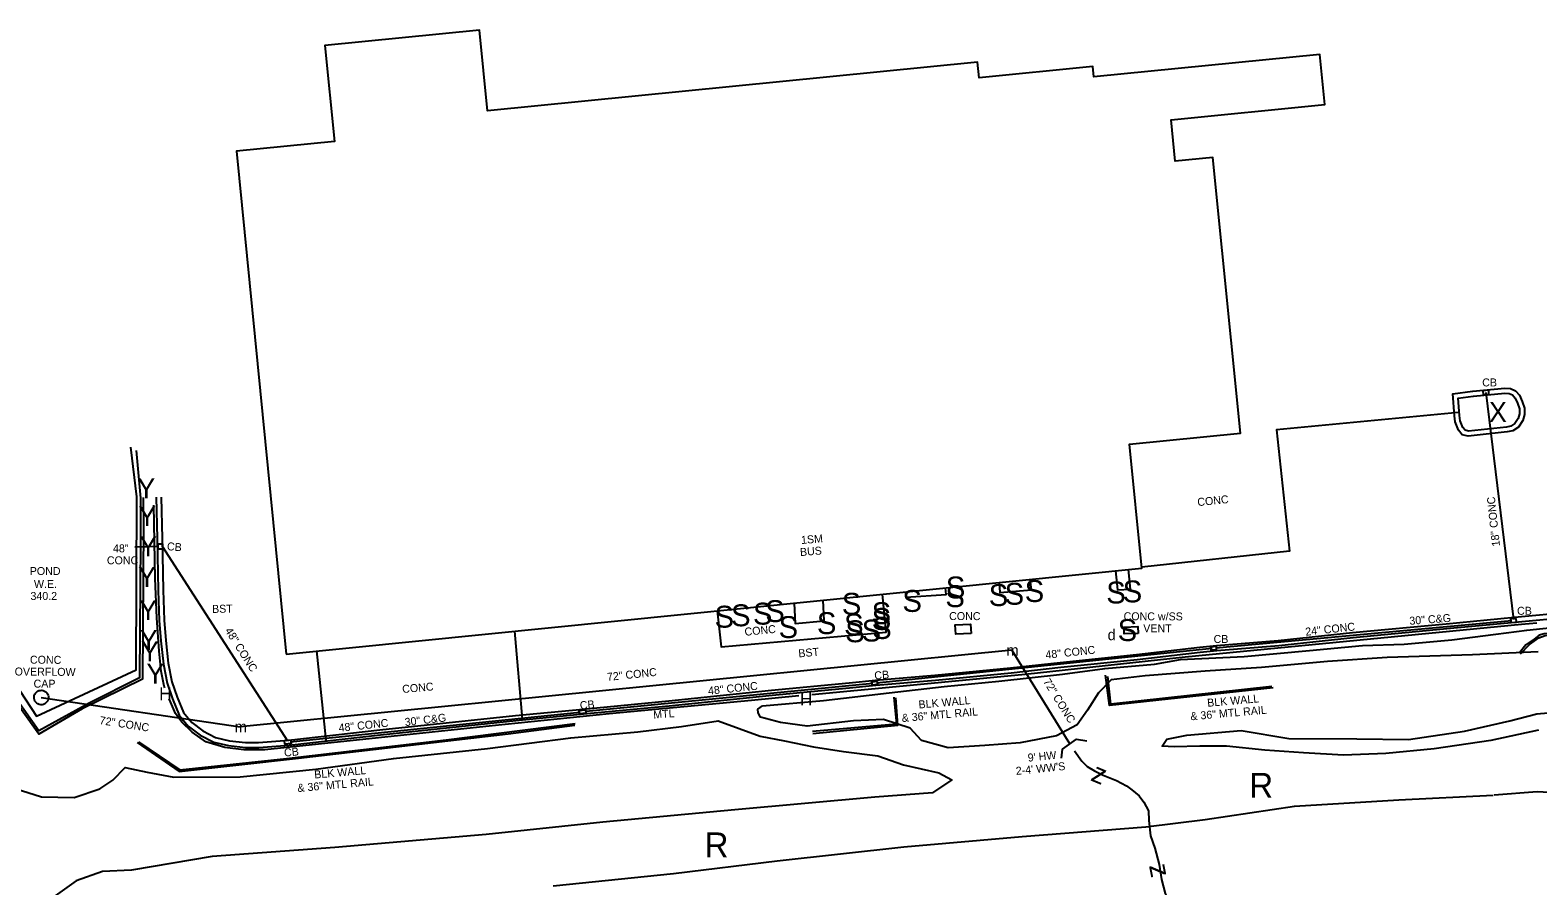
# Model space of a CAD drawing. Extents: x 2030130 to 2036320, y 723205 to 762423.
# Drawn here: x 2035001 to 2035759, y 727287 to 727717 of the extents above; entities that cross this region are included whole.
import ezdxf

# ---------------------------------------------------------------- set-up
doc = ezdxf.new("R2010")
doc.units = 0
for name, color, linetype in [('Draft_Curve Data Label', 7, 'Continuous'), ('Draft_Station Cardinal Points', 7, 'Continuous'), ('Draft_Station Labels Major', 7, 'Continuous'), ('Draft_Station Tics Major', 7, 'Continuous'), ('Draft_Station Tics Minor', 7, 'Continuous'), ('Exist Terrain Model Ground Surface', 7, 'Continuous'), ('Old_Level_17', 7, 'Continuous'), ('Old_Level_23', 7, 'Continuous'), ('Old_Level_26', 7, 'Continuous'), ('Old_Level_27', 7, 'Continuous'), ('Old_Level_28', 7, 'Continuous'), ('Old_Level_7', 7, 'Continuous'), ('Prop Alignment Horizontal', 7, 'Continuous'), ('Prop Alignment Vertical', 7, 'Continuous'), ('Prop Horizontal Alignment Ramp', 7, 'Continuous')]:
    doc.layers.add(name, color=color, linetype=linetype)

msp = doc.modelspace()

# ---------------------------------------------------------------- linework, layer by layer
at = {"layer": 'Draft_Station Labels Major'}
for points in [[(2035726, 727535.45), (2035742.02, 727536.89), (2035744.84, 727536.74), (2035747.4, 727535.64), (2035749.35, 727533.38), (2035750.78, 727530.32), (2035751.87, 727526.96), (2035751.85, 727523.75), (2035751.07, 727520.67), (2035748.95, 727517.39), (2035746.07, 727515.48), (2035743.23, 727514.97), (2035723.65, 727512.76), (2035720.64, 727513.58), (2035718.76, 727515.82), (2035717.09, 727520.01), (2035716.8, 727522.97), (2035715.85, 727534.05), (2035725.78, 727535.36)], [(2035726.23, 727532.96), (2035742.07, 727534.39), (2035744.26, 727534.27), (2035745.88, 727533.57), (2035747.23, 727532.01), (2035748.45, 727529.4), (2035749.37, 727526.57), (2035749.36, 727524.07), (2035748.75, 727521.69), (2035747.14, 727519.18), (2035745.12, 727517.85), (2035742.86, 727517.44), (2035723.84, 727515.3), (2035722.05, 727515.79), (2035720.93, 727517.12), (2035719.54, 727520.6), (2035719.29, 727523.2), (2035718.54, 727531.89), (2035726.11, 727532.88)], [(2035718.73, 727524.81), (2035627.42, 727516.05), (2035633.81, 727455.01), (2035559.69, 727447.12)], [(2035064.76, 727482.22), (2035065.21, 727461.42), (2035065.78, 727435.4), (2035066.16, 727420.33), (2035067.04, 727410.04), (2035068.34, 727398.4), (2035070.23, 727388.74), (2035072.85, 727380.9), (2035076.34, 727372.71), (2035080.85, 727367.14), (2035086.88, 727362.65), (2035093.7, 727359.08), (2035101.12, 727357.38), (2035109.52, 727356.49), (2035116.22, 727356.49), (2035131.57, 727357.67), (2035177.32, 727362.83), (2035245.39, 727370.02), (2035279.31, 727373.29), (2035322.38, 727377.36), (2035374.03, 727382.73), (2035412.99, 727386.49), (2035426.16, 727387.84), (2035456.03, 727390.36), (2035494.11, 727394), (2035518.97, 727396.73), (2035557.39, 727400.74), (2035589.1, 727404.31), (2035597.42, 727405.14), (2035628.5, 727407.67), (2035665.84, 727411.67), (2035712.87, 727416.16), (2035747.11, 727419.4), (2035775.74, 727422.15)], [(2035067.26, 727482.28), (2035067.71, 727461.47), (2035068.28, 727435.46), (2035068.66, 727420.47), (2035069.53, 727410.28), (2035070.81, 727398.77), (2035072.65, 727389.38), (2035075.19, 727381.78), (2035078.5, 727374.01), (2035082.59, 727368.96), (2035088.22, 727364.77), (2035094.57, 727361.45), (2035101.53, 727359.85), (2035109.65, 727358.99), (2035116.12, 727358.99), (2035131.34, 727360.16), (2035177.05, 727365.31), (2035245.14, 727372.51), (2035279.08, 727375.78), (2035322.14, 727379.84), (2035373.78, 727385.22), (2035412.75, 727388.97), (2035425.93, 727390.33), (2035455.8, 727392.85), (2035493.85, 727396.49), (2035518.7, 727399.22), (2035557.12, 727403.23), (2035588.84, 727406.8), (2035597.2, 727407.63), (2035628.26, 727410.16), (2035665.58, 727414.16), (2035712.64, 727418.65), (2035746.88, 727421.89), (2035775.5, 727424.64)], [(2035346.5, 727425.12), (2035348.54, 727407.09), (2035431.25, 727414.47), (2035429.56, 727433.45)], [(2035248.7, 727370.76), (2035244.86, 727414.92)], [(2035145.31, 727404.94), (2035149.87, 727360.15)]]:
    msp.add_lwpolyline(points, dxfattribs=at)
at = {"layer": 'Draft_Station Tics Major'}
for points in [[(2035369.17, 727377.4), (2035399.92, 727380.02), (2035432.89, 727383.87), (2035460.42, 727387.18), (2035487.96, 727389.85), (2035519.83, 727393.31), (2035541.19, 727396.18), (2035566.1, 727398.4), (2035579.14, 727400.71), (2035611.12, 727402.19), (2035644, 727405.2), (2035670.55, 727407.62), (2035691.47, 727408.39), (2035715.43, 727410.49), (2035737.44, 727413.32), (2035753.14, 727415.44), (2035774.02, 727417.55)], [(2035758.84, 727404.47), (2035725.77, 727402.98), (2035682.94, 727401.71), (2035653.01, 727399.64), (2035619.75, 727396.65), (2035591.46, 727394.79), (2035561.38, 727392.44), (2035544.33, 727390.48), (2035538.02, 727383.94), (2035532.5, 727375.13), (2035527.31, 727367.83), (2035516.95, 727362.4), (2035498.69, 727358.81), (2035480.84, 727357.52), (2035462.48, 727356.29), (2035449.08, 727359.97), (2035443.45, 727366.2), (2035430.05, 727370.45), (2035414.88, 727369.87), (2035391.69, 727367.22), (2035378.21, 727368.96), (2035368.27, 727371.65), (2035366.98, 727373.8), (2035366.82, 727375.64), (2035369.17, 727377.4)], [(2034987, 727338.02), (2035007.18, 727331.63), (2035023.55, 727331.28), (2035036.4, 727335.72), (2035043.02, 727339.98), (2035049.2, 727346.35), (2035060.19, 727344.12), (2035073.51, 727341.61), (2035106.92, 727341.75), (2035144.98, 727345.59), (2035183.94, 727350.94), (2035231.11, 727355.89), (2035272.99, 727361.34), (2035306.69, 727364.32), (2035328.62, 727367.01), (2035346.89, 727369.89), (2035368.03, 727362.2), (2035380.31, 727359.87), (2035394.91, 727356.84), (2035409.88, 727354.4), (2035427.14, 727352.23), (2035440.06, 727347.76), (2035457.84, 727343.75), (2035464.28, 727340.14), (2035454.54, 727333.71), (2035425.6, 727331.5), (2035355.31, 727325.18), (2035288.96, 727318.97), (2035230.4, 727312.74), (2035154.52, 727306.25), (2035092.81, 727301.75), (2035052.39, 727294.81), (2035037.74, 727294.1), (2035024.58, 727289.56), (2035012.73, 727281.15)], [(2035758.93, 727365.16), (2035735.01, 727359.93), (2035706.62, 727355.75), (2035682.35, 727353.41), (2035660.95, 727352.63), (2035640.85, 727353.74), (2035621.54, 727355.08), (2035602.28, 727357.12), (2035588.82, 727357.13), (2035575.92, 727356.76), (2035570.01, 727357.05), (2035572.32, 727360.59), (2035582.35, 727362.58), (2035609.55, 727364.96), (2035633.64, 727361.02), (2035667.74, 727360.74), (2035693.72, 727360.54), (2035721.8, 727364.62), (2035744.52, 727369.77), (2035758.12, 727373.29), (2035771.5, 727374.48)], [(2035264.12, 727286.9), (2035324.53, 727293.15), (2035376.63, 727299.6), (2035440.2, 727306.57), (2035499.6, 727311.68), (2035561.82, 727316.69), (2035591.48, 727320.33), (2035636.47, 727326.99), (2035688.84, 727330.09), (2035736.2, 727332.52)], [(2035736.76, 727332.65), (2035758.23, 727334.39), (2035767.22, 727333.89)]]:
    msp.add_lwpolyline(points, dxfattribs=at)
at = {"layer": 'Draft_Station Tics Minor'}
for p, q in [((2035732.56, 727534.75), (2035746.34, 727420.79)), ((2035065.69, 727457.41), (2035054.01, 727457.09)), ((2035067.67, 727457.57), (2035130.69, 727359.86)), ((2035596.83, 727406.44), (2035745.5, 727420.3)), ((2035426.4, 727388.99), (2035595.05, 727406.36)), ((2035494.47, 727405.32), (2035106.86, 727366.9)), ((2035494.47, 727405.32), (2035523.42, 727358.53)), ((2035280.65, 727374.63), (2035424.66, 727388.72)), ((2035007, 727381.57), (2035106.86, 727366.9)), ((2035132.05, 727359.38), (2035277.7, 727374.28))]:
    msp.add_line(p, q, dxfattribs=at)
for points in [[(2035733.94, 727535.87), (2035731, 727535.69), (2035731.11, 727533.79), (2035734.05, 727533.98)], [(2035067.89, 727458.74), (2035067.9, 727456.05), (2035065.72, 727456.04), (2035065.71, 727458.73)], [(2035747.81, 727421.25), (2035744.87, 727421.07), (2035744.99, 727419.18), (2035747.93, 727419.36)], [(2035597.19, 727407.15), (2035594.33, 727406.91), (2035594.45, 727405.47), (2035597.31, 727405.7)], [(2035426.93, 727389.67), (2035423.96, 727389.31), (2035424.12, 727387.98), (2035427.09, 727388.35)], [(2035280.57, 727375.26), (2035277.05, 727374.89), (2035277.2, 727373.5), (2035280.72, 727373.86)], [(2035132.48, 727360.09), (2035128.96, 727359.73), (2035129.11, 727358.33), (2035132.63, 727358.7)]]:
    msp.add_lwpolyline(points, close=True, dxfattribs=at)
for points in [[(2035054.72, 727505.56), (2035056.87, 727481.73), (2035056.78, 727459.49), (2035056.45, 727415.12), (2035056.28, 727391.45), (2035031.11, 727378.76), (2035005.72, 727364.82), (2034987.6, 727390.85), (2034961.63, 727427.13), (2034936.94, 727462.35), (2034923.86, 727481.77)], [(2035749.85, 727403.57), (2035754.41, 727408.22), (2035759.12, 727411.56), (2035762.24, 727412.77), (2035792.77, 727416.64)], [(2035625.61, 727386.41), (2035543.47, 727377.63), (2035541.48, 727392.82)], [(2035394.51, 727363.53), (2035437.24, 727367.74), (2035436.21, 727381.33)], [(2035055.91, 727359.38), (2035076.54, 727345.31), (2035130.17, 727350.99), (2035210.39, 727360.31), (2035275.13, 727368.44)], [(2035519.42, 727351.17), (2035519.96, 727355.65), (2035526.97, 727360.61), (2035532.14, 727359.77)]]:
    msp.add_lwpolyline(points, dxfattribs=at)
at = {"layer": 'Exist Terrain Model Ground Surface'}
for points in [[(2035129.92, 727403.39), (2035559.75, 727446.51), (2035553.51, 727508.75), (2035609.35, 727514.35), (2035595.46, 727652.82), (2035576.44, 727650.91), (2035574.38, 727671.74), (2035651.61, 727679.41), (2035649.11, 727704.63), (2035535.59, 727693.38), (2035535.09, 727698.46), (2035477.99, 727692.8), (2035477.21, 727700.73), (2035231.17, 727676.33), (2035227.16, 727716.78), (2035149.5, 727709.08), (2035154.29, 727660.8), (2035104.99, 727655.93)], [(2035473.96, 727413.76), (2035466.26, 727413.39), (2035466.03, 727418.1), (2035473.74, 727418.46)], [(2035557.82, 727413.79), (2035550.94, 727413.52), (2035550.8, 727416.98), (2035557.69, 727417.24)]]:
    msp.add_lwpolyline(points, close=True, dxfattribs=at)
for points in [[(2035058.17, 727482.08), (2035058.32, 727467.82), (2035057.83, 727390.81), (2035027.56, 727375.89), (2035005.74, 727363.09), (2034977.88, 727402.22), (2034942.34, 727452.32), (2034922.87, 727479.91)], [(2035546.56, 727445.19), (2035547.59, 727435.6), (2035554, 727436.06), (2035552.98, 727445.83)], [(2035440.87, 727434.59), (2035441.16, 727432.03), (2035461.51, 727433.31), (2035461.1, 727436.62)], [(2035488.11, 727439.33), (2035488.49, 727434.25), (2035504.34, 727435.61), (2035503.69, 727440.89)], [(2035385.1, 727428.99), (2035385.59, 727418.68), (2035400.27, 727420.16), (2035399.66, 727430.45)], [(2035792.01, 727417.13), (2035761.77, 727413.48), (2035759.28, 727412.86), (2035756.76, 727410.95), (2035752.63, 727408.07), (2035749.35, 727404.02)], [(2035625.02, 727387.11), (2035544.1, 727378.22), (2035542.71, 727392.2)], [(2035435.26, 727381.79), (2035436.54, 727368.23), (2035394.33, 727364.47)], [(2035055.13, 727358.96), (2035076.32, 727344.45), (2035136.25, 727351.03), (2035241.41, 727363.34), (2035274.97, 727367.65)]]:
    msp.add_lwpolyline(points, dxfattribs=at)
msp.add_ellipse((2035007, 727381.57), major_axis=(-0.44, 3.6), ratio=0.999994, dxfattribs=at)
at = {"layer": 'Old_Level_7'}
for points in [[(2035068.99, 727386.51), (2035068.71, 727387.21), (2035067.21, 727394.72), (2035066.16, 727404.9), (2035065.08, 727421.56), (2035064.26, 727441.32), (2035063.51, 727478.25)], [(2035758.13, 727418.88), (2035750.43, 727418.18), (2035662.54, 727409.71), (2035581.51, 727401.77), (2035501.08, 727393.12), (2035439.79, 727387.21), (2035394.03, 727382.95)], [(2035387.41, 727382.33), (2035363.65, 727380.12), (2035292.14, 727373.41), (2035233.42, 727367.42), (2035119.32, 727355.36), (2035108.82, 727355.29), (2035099.2, 727356.42), (2035089.62, 727359.34), (2035082.74, 727364.2), (2035077.52, 727369.2), (2035074.49, 727373.51), (2035071.84, 727379.46), (2035071.27, 727380.86)]]:
    msp.add_lwpolyline(points, dxfattribs=at)
at = {"layer": 'Prop Alignment Horizontal'}
for points in [[(2034938.54, 727512.59), (2034936.46, 727508.62), (2034934.88, 727504.77), (2034936.1, 727501.08), (2034935.54, 727496.78), (2034933.15, 727492.26), (2034930.75, 727487.8), (2034930.9, 727482.37), (2034932.21, 727477.98), (2034952.09, 727449.03), (2034987.91, 727397.81), (2035004.56, 727372.24), (2035054.64, 727395.42), (2035055.06, 727482.34), (2035051.93, 727507.39)], [(2035525.93, 727354.86), (2035529.54, 727349.67), (2035532.33, 727346.97), (2035535.98, 727344.7), (2035540.31, 727342.64), (2035546.93, 727339.88), (2035552.05, 727337.21), (2035554.64, 727335.13), (2035558.45, 727332.1), (2035560.7, 727329.01), (2035563.06, 727324.57), (2035563.2, 727319.73), (2035564.07, 727312.13), (2035566.18, 727305.97), (2035568.36, 727297.75), (2035569.68, 727290.14), (2035571.5, 727283.18), (2035573.83, 727278.48), (2035582.11, 727268.58)]]:
    msp.add_lwpolyline(points, dxfattribs=at)

# ---------------------------------------------------------------- texts
at = {"layer": 'Draft_Curve Data Label'}
msp.add_text('d', height=5.5, dxfattribs=at).set_placement((2035542.55, 727410.35))
at = {"layer": 'Draft_Station Cardinal Points'}
for p in [(2035461.05, 727426.95), (2035461.28, 727431.34), (2035482.82, 727427.51), (2035490.82, 727428.17), (2035500.9, 727429.53), (2035541.86, 727428.79), (2035550.12, 727429.35), (2035353.44, 727417.35), (2035364.42, 727418.18), (2035370.61, 727419.45), (2035409.04, 727423.14), (2035424.03, 727418.44), (2035439.49, 727424.57), (2035345.13, 727416.65), (2035377.29, 727411.43), (2035396.52, 727413.41), (2035410.19, 727412.71), (2035419.02, 727409.69), (2035424.07, 727415.5), (2035424.31, 727410.98), (2035410.8, 727409.33)]:
    msp.add_text('S', height=11, dxfattribs=at).set_placement(p)
at = {"layer": 'Draft_Station Tics Major'}
for s, p in [('X', (2035734.11, 727519.98)), ('Y', (2035055.3, 727481.64)), ('Y', (2035055.74, 727467.66)), ('Y', (2035056.24, 727452.54)), ('Y', (2035055.63, 727437.15)), ('Y', (2035056.21, 727420.44)), ('Y', (2035056.5, 727405.48)), ('Y', (2035057.08, 727399.72)), ('Y', (2035059.86, 727388.53))]:
    msp.add_text(s, height=10, dxfattribs=at).set_placement(p)
at = {"layer": 'Draft_Station Tics Minor'}
for p in [(2035491.72, 727402.57), (2035104.11, 727364.15)]:
    msp.add_text('m', height=5.5, dxfattribs=at).set_placement(p)
at = {"layer": 'Exist Terrain Model Ground Surface'}
msp.add_text('S', height=11, dxfattribs=at).set_placement((2035547.59, 727409.93))
at = {"layer": 'Old_Level_17'}
for p in [(2035066.18, 727380.21), (2035387.99, 727377.56)]:
    msp.add_text('H', height=6.5, dxfattribs=at).set_placement(p)
at = {"layer": 'Old_Level_23'}
for s, rotation, p in [('CONC', 5.71389, (2035587.81, 727477.69)), ('BST', 1.21971, (2035092.83, 727424.04)), ('30" C&G', 4.23883, (2035694.24, 727418.07)), ('CONC', 5.53595, (2035360.4, 727412.55)), ('BST', 5.00043, (2035387.41, 727401.71)), ('CONC', 4.99992, (2035188.45, 727383.8)), ('30" C&G', 6.62442, (2035189.77, 727367.18))]:
    msp.add_text(s, height=4, rotation=rotation, dxfattribs=at).set_placement(p)
at = {"layer": 'Old_Level_26'}
for s, rotation, p in [('CB', 0.00002, (2035730.67, 727537.83)), ('18" CONC', 95.97761, (2035739.61, 727457.69)), ('CB', 355.34942, (2035070.01, 727455.61)), ('CB', 0.00002, (2035748.18, 727423.13)), ('48" CONC', 302.42243, (2035099.05, 727415.14)), ('24" CONC', 6.25732, (2035642.04, 727412.57)), ('48" CONC', 5.97761, (2035511.54, 727401.01)), ('CB', 0.00002, (2035595.77, 727408.97)), ('CONC', 359.54488, (2035001.32, 727398.58)), ('OVERFLOW', 359.54488, (2034993.62, 727392.64)), ('CAP', 359.54488, (2035003.12, 727386.56)), ('72" CONC', 5.97761, (2035291.33, 727389.88)), ('CB', 5.01547, (2035425.55, 727390.58)), ('72" CONC', 301.75915, (2035510, 727389.61)), ('48" CONC', 5.97761, (2035342.07, 727382.91)), ('CB', 5.01547, (2035277.66, 727375.6)), ('72" CONC', 351.22647, (2035036.05, 727368.25)), ('48" CONC', 5.97761, (2035156.55, 727364.33)), ('CB', 5.01547, (2035129.11, 727351.87)), ("9' HW", 5.8428, (2035502.65, 727349.32)), ("2-4' WW'S", 5.8428, (2035496.65, 727342.67))]:
    msp.add_text(s, height=4, rotation=rotation, dxfattribs=at).set_placement(p)
for s, p in [('CONC', (2035039.96, 727448.48)), ('48"', (2035043.02, 727454.48))]:
    msp.add_text(s, height=4, dxfattribs=at).set_placement(p)
at = {"layer": 'Old_Level_27'}
msp.add_text('MTL', height=4, rotation=3.99671, dxfattribs=at).set_placement((2035314.49, 727370.96))
at = {"layer": 'Old_Level_28'}
for s, rotation, p in [('1SM', 4.48699, (2035388.72, 727458.66)), ('BUS', 4.48699, (2035388.19, 727452.6)), ('CONC', 359.80215, (2035462.95, 727420.49)), ('CONC w/SS', 359.80215, (2035550.57, 727420.39)), ('VENT', 359.80215, (2035560.43, 727414.36)), ('BLK WALL', 5.00008, (2035592.73, 727376.88)), ('& 36" MTL RAIL', 5.00008, (2035439.31, 727369.25)), ('BLK WALL', 5.00008, (2035447.76, 727376.02)), ('& 36" MTL RAIL', 5.00008, (2035584.28, 727370.11)), ('BLK WALL', 5.00008, (2035144.27, 727340.85)), ('& 36" MTL RAIL', 5.00008, (2035135.82, 727334.09))]:
    msp.add_text(s, height=4, rotation=rotation, dxfattribs=at).set_placement(p)
at = {"layer": 'Prop Alignment Horizontal'}
for rotation, p in [(337.30219, (2035533.52, 727340.07)), (281.24321, (2035563.27, 727297.12))]:
    msp.add_text('z', height=10, rotation=rotation, dxfattribs=at).set_placement(p)
at = {"layer": 'Prop Alignment Vertical'}
for s, rotation, p in [('POND', 359.95402, (2035001.22, 727443.1)), ('W.E. ', 0.18548, (2035003.34, 727436.55)), ('340.2', 0.18548, (2035001.59, 727430.55))]:
    msp.add_text(s, height=4, rotation=rotation, dxfattribs=at).set_placement(p)
at = {"layer": 'Prop Horizontal Alignment Ramp'}
for p in [(2035613.63, 727331.21), (2035340.08, 727301.29)]:
    msp.add_text('R', height=12.5, dxfattribs=at).set_placement(p)

doc.saveas('drawing.dxf')
